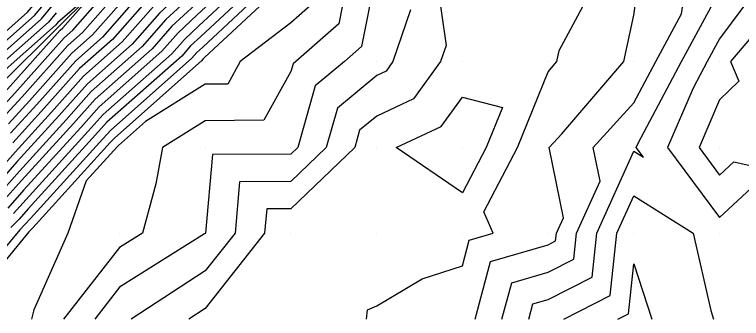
# Model space of a CAD drawing. Extents: x 2188792 to 2191981, y 386090 to 389710.
# Drawn here: x 2190997.9 to 2191082.8, y 388530.3 to 388565.7 of the extents above; entities that cross this region are included whole.
import ezdxf

# ---------------------------------------------------------------- set-up
doc = ezdxf.new("R2010")
doc.units = 0
for name, color, linetype in [('DTM Contours Major', 7, 'Continuous'), ('DTM Contours Minor', 7, 'Continuous'), ('Exist DTM QL2 LIDAR Elevation Point', 7, 'Continuous'), ('PH Exist DTM Breakline', 7, 'Continuous')]:
    doc.layers.add(name, color=color, linetype=linetype)

msp = doc.modelspace()

# ---------------------------------------------------------------- linework, layer by layer
at = {"layer": 'DTM Contours Major'}
for points in [[(2190994.678, 388560.709), (2191000.25, 388565.626), (2191002.379, 388568.147), (2191007.975, 388572.988), (2191013.777, 388578.113), (2191015.74, 388580.07), (2191021.577, 388585.216), (2191023.412, 388587.295), (2191029.201, 388592.381), (2191035.106, 388597.568), (2191037.106, 388599.159), (2191043.173, 388604.497), (2191044.743, 388606.097), (2191050.834, 388611.446), (2191057.039, 388616.895), (2191058.402, 388618.433), (2191064.597, 388623.853), (2191066.006, 388625.317), (2191072.223, 388630.744), (2191073.641, 388631.795), (2191079.993, 388637.352)], [(2191081.122, 388633.894), (2191074.879, 388628.119), (2191068.752, 388622.451), (2191067.389, 388621.224), (2191061.228, 388615.528), (2191059.906, 388614.096), (2191053.827, 388608.463), (2191047.856, 388602.93), (2191046.31, 388601.39), (2191040.367, 388595.878), (2191038.748, 388594.302), (2191032.819, 388588.799), (2191026.99, 388583.389), (2191025.346, 388581.444), (2191019.66, 388576.151), (2191017.678, 388574.304), (2191011.974, 388568.993), (2191007.044, 388563.384), (2191004.628, 388561.247), (2190999.683, 388555.706), (2190997.224, 388553.013)], [(2191085.764, 388632.959), (2191080.729, 388628.024), (2191077.174, 388624.735), (2191073.684, 388621.507), (2191068.513, 388616.853), (2191064.808, 388613.427), (2191060.034, 388608.255), (2191056.52, 388605), (2191053.069, 388601.802), (2191047.951, 388596.704), (2191044.509, 388593.512), (2191039.352, 388588.491), (2191035.875, 388585.264), (2191032.457, 388582.092), (2191027.574, 388576.314), (2191024.495, 388573.447), (2191018.788, 388568.129), (2191015.591, 388565.152), (2191012.827, 388562.008), (2191006.9, 388556.766), (2191003.97, 388553.484), (2190998.51, 388547.502), (2190995.801, 388544.47)], [(2191029.329, 388570.744), (2191019.898, 388561.955), (2191019.208, 388561.311), (2191018.611, 388560.632), (2191009.172, 388552.285), (2191008.258, 388551.261), (2190999.797, 388541.99), (2190999.147, 388541.263), (2190998.541, 388540.67), (2190990.088, 388530.477)], [(2191051.687, 388530.25), (2191053.491, 388536.967), (2191060.208, 388538.919), (2191061.093, 388539.366), (2191061.187, 388540.251), (2191061.992, 388542.034), (2191060.352, 388550.252), (2191061.813, 388551.857), (2191069.062, 388560.253), (2191070.209, 388565.669), (2191070.898, 388570.254)], [(2191044.17, 388566.29), (2191042.085, 388560.253), (2191041.295, 388559.164), (2191040.206, 388558.654), (2191035.622, 388554.836), (2191034.322, 388550.252), (2191030.205, 388546.295), (2191024.206, 388546.25), (2191023.673, 388540.251), (2191020.204, 388535.858), (2191011.562, 388530.25)]]:
    msp.add_lwpolyline(points, dxfattribs=at)
at = {"layer": 'DTM Contours Minor'}
for points in [[(2190994.314, 388561.486), (2190999.432, 388566.003), (2191002.179, 388569.256), (2191007.263, 388573.654), (2191012.534, 388578.309), (2191015.233, 388581.001), (2191020.537, 388585.677), (2191023.095, 388588.575), (2191028.312, 388593.158), (2191033.634, 388597.834), (2191036.509, 388600.119), (2191042.051, 388604.995), (2191044.346, 388607.336), (2191049.905, 388612.217), (2191055.567, 388617.189), (2191057.642, 388619.53), (2191063.262, 388624.447), (2191065.458, 388626.729), (2191071.088, 388631.643), (2191073.356, 388633.326), (2191079.182, 388638.422)], [(2190995.043, 388559.932), (2191001.068, 388565.25), (2191002.578, 388567.037), (2191008.687, 388572.322), (2191015.021, 388577.916), (2191016.246, 388579.138), (2191022.617, 388584.756), (2191023.729, 388586.015), (2191030.089, 388591.603), (2191036.577, 388597.303), (2191037.703, 388598.198), (2191044.295, 388603.998), (2191045.139, 388604.859), (2191051.764, 388610.676), (2191058.512, 388616.601), (2191059.162, 388617.335), (2191065.932, 388623.258), (2191066.553, 388623.905), (2191073.359, 388629.844), (2191073.925, 388630.265), (2191080.804, 388636.282)], [(2191081.201, 388635.068), (2191074.42, 388628.796), (2191067.765, 388622.64), (2191067.164, 388622.098), (2191060.512, 388615.948), (2191059.881, 388615.264), (2191053.289, 388609.155), (2191046.814, 388603.156), (2191045.982, 388602.328), (2191039.539, 388596.352), (2191038.628, 388595.464), (2191032.207, 388589.506), (2191025.896, 388583.649), (2191024.9, 388582.47), (2191018.693, 388576.692), (2191017.456, 388575.539), (2191011.251, 388569.761), (2191005.888, 388563.659), (2191004.174, 388562.143), (2190998.825, 388556.151), (2190996.967, 388554.115)], [(2191082.999, 388634.637), (2191081.044, 388632.72), (2191075.338, 388627.442), (2191069.738, 388622.262), (2191067.613, 388620.35), (2191061.944, 388615.108), (2191059.932, 388612.928), (2191054.366, 388607.77), (2191048.899, 388602.704), (2191046.639, 388600.453), (2191041.196, 388595.405), (2191038.869, 388593.14), (2191033.43, 388588.092), (2191028.083, 388583.13), (2191025.791, 388580.418), (2191020.627, 388575.61), (2191017.9, 388573.069), (2191012.697, 388568.225), (2191008.201, 388563.108), (2191005.083, 388560.351), (2191000.54, 388555.262), (2190997.482, 388551.911)], [(2191083.691, 388634.217), (2191080.965, 388631.546), (2191075.797, 388626.765), (2191070.725, 388622.074), (2191067.838, 388619.476), (2191062.66, 388614.687), (2191059.957, 388611.759), (2191054.905, 388607.077), (2191049.941, 388602.479), (2191046.967, 388599.516), (2191042.024, 388594.932), (2191038.99, 388591.977), (2191034.041, 388587.385), (2191029.177, 388582.871), (2191026.237, 388579.392), (2191021.594, 388575.07), (2191018.122, 388571.834), (2191013.421, 388567.457), (2191009.357, 388562.833), (2191005.537, 388559.455), (2191001.398, 388554.817), (2190997.739, 388550.809)], [(2191084.382, 388633.798), (2191080.886, 388630.372), (2191076.256, 388626.089), (2191071.711, 388621.885), (2191068.063, 388618.601), (2191063.376, 388614.267), (2191059.983, 388610.591), (2191055.443, 388606.385), (2191050.984, 388602.253), (2191047.295, 388598.578), (2191042.852, 388594.458), (2191039.11, 388590.815), (2191034.652, 388586.678), (2191030.27, 388582.611), (2191026.683, 388578.366), (2191022.561, 388574.529), (2191018.344, 388570.599), (2191014.144, 388566.689), (2191010.514, 388562.558), (2191005.991, 388558.558), (2191002.255, 388554.373), (2190997.996, 388549.706), (2190994.463, 388545.753)], [(2191085.073, 388633.378), (2191080.808, 388629.198), (2191076.715, 388625.412), (2191072.698, 388621.696), (2191068.288, 388617.727), (2191064.092, 388613.847), (2191060.008, 388609.423), (2191055.982, 388605.692), (2191052.027, 388602.027), (2191047.623, 388597.641), (2191043.681, 388593.985), (2191039.231, 388589.653), (2191035.264, 388585.971), (2191031.364, 388582.352), (2191027.128, 388577.34), (2191023.528, 388573.988), (2191018.566, 388569.364), (2191014.867, 388565.92), (2191011.671, 388562.283), (2191006.446, 388557.662), (2191003.113, 388553.928), (2190998.253, 388548.604), (2190995.132, 388545.112)], [(2191086.455, 388632.539), (2191080.651, 388626.851), (2191077.633, 388624.059), (2191074.671, 388621.318), (2191068.738, 388615.979), (2191065.524, 388613.007), (2191060.059, 388607.087), (2191057.059, 388604.307), (2191054.112, 388601.576), (2191048.279, 388595.766), (2191045.337, 388593.038), (2191039.472, 388587.328), (2191036.486, 388584.557), (2191033.551, 388581.833), (2191028.019, 388575.288), (2191025.462, 388572.907), (2191019.01, 388566.894), (2191016.314, 388564.384), (2191013.984, 388561.733), (2191007.355, 388555.87), (2191004.828, 388553.039), (2190998.768, 388546.399), (2190996.47, 388543.829)], [(2191087.147, 388632.119), (2191080.572, 388625.677), (2191078.092, 388623.382), (2191075.657, 388621.13), (2191068.962, 388615.105), (2191066.24, 388612.587), (2191060.085, 388605.919), (2191057.597, 388603.614), (2191055.154, 388601.35), (2191048.607, 388594.829), (2191046.166, 388592.565), (2191039.593, 388586.166), (2191037.097, 388583.85), (2191034.645, 388581.574), (2191028.465, 388574.262), (2191026.429, 388572.366), (2191019.232, 388565.659), (2191017.037, 388563.616), (2191015.141, 388561.457), (2191007.809, 388554.974), (2191005.685, 388552.594), (2190999.025, 388545.297), (2190997.139, 388543.187)], [(2191087.838, 388631.7), (2191080.494, 388624.503), (2191078.551, 388622.705), (2191076.643, 388620.941), (2191069.187, 388614.23), (2191066.956, 388612.167), (2191060.11, 388604.751), (2191058.136, 388602.922), (2191056.197, 388601.125), (2191048.935, 388593.892), (2191046.994, 388592.092), (2191039.713, 388585.004), (2191037.709, 388583.143), (2191035.738, 388581.314), (2191028.91, 388573.235), (2191027.396, 388571.825), (2191019.454, 388564.424), (2191017.761, 388562.848), (2191016.297, 388561.182), (2191008.264, 388554.078), (2191006.543, 388552.15), (2190999.282, 388544.195), (2190997.808, 388542.546)], [(2191088.529, 388631.28), (2191080.415, 388623.329), (2191079.01, 388622.028), (2191077.63, 388620.752), (2191069.412, 388613.356), (2191067.672, 388611.747), (2191060.136, 388603.583), (2191058.675, 388602.229), (2191057.239, 388600.899), (2191049.263, 388592.955), (2191047.822, 388591.618), (2191039.834, 388583.841), (2191038.32, 388582.436), (2191036.832, 388581.055), (2191029.356, 388572.209), (2191028.362, 388571.284), (2191019.676, 388563.189), (2191018.484, 388562.08), (2191017.454, 388560.907), (2191008.718, 388553.181), (2191007.4, 388551.705), (2190999.539, 388543.093), (2190998.477, 388541.905), (2190997.488, 388540.936)], [(2191083.954, 388580.255), (2191080.21, 388586.17), (2191077.017, 388583.447), (2191070.209, 388584.171), (2191065.677, 388585.723), (2191060.208, 388589.914), (2191054.319, 388586.144), (2191050.207, 388580.934), (2191049.46, 388580.255), (2191044.212, 388576.249), (2191040.206, 388570.468), (2191040.072, 388570.254), (2191038.443, 388562.017), (2191036.44, 388560.253), (2191033.039, 388557.42), (2191031.005, 388550.252), (2191030.205, 388549.483), (2191021.042, 388549.415), (2191020.227, 388540.251), (2191020.204, 388540.223), (2191020.124, 388540.17), (2191010.203, 388533.949), (2191007.298, 388530.25)], [(2191054.83, 388530.25), (2191055.968, 388534.49), (2191060.208, 388535.722), (2191063.217, 388537.242), (2191063.537, 388540.251), (2191066.274, 388546.317), (2191065.489, 388550.252), (2191070.209, 388555.437), (2191072.769, 388560.253), (2191075.788, 388565.832), (2191076.452, 388570.254), (2191077.265, 388573.199), (2191080.21, 388573.897), (2191082.97, 388577.495)], [(2191057.972, 388530.25), (2191058.445, 388532.013), (2191060.208, 388532.525), (2191065.342, 388535.117), (2191065.888, 388540.251), (2191070.209, 388549.83), (2191071.352, 388549.109), (2191070.506, 388550.252), (2191070.728, 388550.77), (2191075.767, 388560.253), (2191080.21, 388568.461), (2191081.546, 388570.254), (2191085.308, 388575.157)], [(2190996.71, 388555.218), (2190997.968, 388556.596), (2191003.719, 388563.039), (2191004.731, 388563.934), (2191010.527, 388570.53)], [(2191036.883, 388570.254), (2191035.78, 388564.679), (2191030.754, 388560.253), (2191030.455, 388560.003), (2191030.205, 388559.125), (2191027.017, 388553.44), (2191020.204, 388553.372), (2191015.189, 388550.252), (2191014.443, 388546.013), (2191012.861, 388540.251), (2191010.203, 388538.584), (2191003.657, 388530.25)], [(2191047.143, 388570.254), (2191048.308, 388562.152), (2191047.652, 388560.253), (2191044.522, 388555.937), (2191040.206, 388553.918), (2191038.206, 388552.252), (2191037.639, 388550.252), (2191030.205, 388543.106), (2191027.371, 388543.085), (2191027.119, 388540.251), (2191020.204, 388531.494), (2191018.288, 388530.25)], [(2191039.018, 388530.25), (2191039.13, 388531.326), (2191040.206, 388531.785), (2191045.502, 388534.955), (2191050.207, 388536.441), (2191051.014, 388539.445), (2191053.788, 388540.251), (2191052.716, 388542.76), (2191056.653, 388550.252), (2191060.208, 388559.069), (2191061.23, 388560.253), (2191061.505, 388561.549), (2191066.189, 388570.254)], [(2191085.677, 388570.254), (2191080.21, 388562.921), (2191078.766, 388560.253), (2191077.128, 388557.171), (2191074.167, 388550.252), (2191080.21, 388542.09), (2191084.447, 388546.014)], [(2190966.086, 388525.494), (2190971.641, 388530.929), (2190977.18, 388536.347), (2190978.318, 388537.506), (2190983.86, 388542.928), (2190984.851, 388544.124), (2190990.448, 388549.602), (2190996.453, 388556.32), (2190997.11, 388557.04), (2191003.265, 388563.935), (2191003.574, 388564.209), (2191007.703, 388568.908), (2191002.977, 388564.819), (2191002.704, 388564.496), (2190995.772, 388558.378), (2190994.924, 388557.74), (2190988.195, 388551.86), (2190982.698, 388546.43), (2190981.504, 388545.258), (2190976.011, 388539.832), (2190974.255, 388538.718), (2190968.98, 388533.501), (2190963.685, 388528.263)], [(2191028.214, 388568.262), (2191020.12, 388560.72), (2191019.931, 388560.543), (2191019.767, 388560.357), (2191009.627, 388551.389), (2191009.115, 388550.816), (2191000.054, 388540.888), (2190999.816, 388540.622), (2190999.594, 388540.404), (2190995.892, 388535.94)], [(2191088.628, 388568.671), (2191081.488, 388560.253), (2191082.47, 388557.992), (2191080.21, 388555.817), (2191077.828, 388550.252), (2191080.21, 388547.035), (2191081.88, 388548.582), (2191090.211, 388546.715)], [(2191033.118, 388567.341), (2191030.205, 388564.776), (2191024.282, 388560.253), (2191022.817, 388557.64), (2191020.204, 388557.614), (2191013.223, 388553.271), (2191010.081, 388550.493), (2191009.973, 388550.371), (2191006.31, 388546.359), (2191004.175, 388540.251), (2191000.203, 388531.328), (2190999.921, 388530.25)], [(2191002.778, 388565.928), (2191001.886, 388564.873), (2190995.407, 388559.155)], [(2191047.749, 388552.711), (2191050.207, 388556.1), (2191054.878, 388554.923), (2191052.995, 388550.252), (2191050.207, 388544.947), (2191042.494, 388550.252), (2191047.749, 388552.711)], [(2191062.035, 388530.25), (2191067.466, 388532.993), (2191068.238, 388540.251), (2191070.209, 388544.62), (2191077.137, 388540.251), (2191079.207, 388531.253), (2191079.535, 388530.25)], [(2191068.367, 388530.25), (2191069.591, 388530.868), (2191070.209, 388536.681), (2191072.311, 388530.25)]]:
    msp.add_lwpolyline(points, dxfattribs=at)
at = {"layer": 'Exist DTM QL2 LIDAR Elevation Point'}
for p, q in [((2191020.204, 388560.253), (2191020.204, 388560.253)), ((2191030.205, 388560.253), (2191030.205, 388560.253)), ((2191040.206, 388560.253), (2191040.206, 388560.253)), ((2191050.207, 388560.253), (2191050.207, 388560.253)), ((2191060.208, 388560.253), (2191060.208, 388560.253)), ((2191070.209, 388560.253), (2191070.209, 388560.253)), ((2191080.21, 388560.253), (2191080.21, 388560.253)), ((2191010.203, 388550.252), (2191010.203, 388550.252)), ((2191020.204, 388550.252), (2191020.204, 388550.252)), ((2191030.205, 388550.252), (2191030.205, 388550.252)), ((2191040.206, 388550.252), (2191040.206, 388550.252)), ((2191050.207, 388550.252), (2191050.207, 388550.252)), ((2191060.208, 388550.252), (2191060.208, 388550.252)), ((2191070.209, 388550.252), (2191070.209, 388550.252)), ((2191080.21, 388550.252), (2191080.21, 388550.252)), ((2191000.203, 388540.251), (2191000.203, 388540.251)), ((2191010.203, 388540.251), (2191010.203, 388540.251)), ((2191020.204, 388540.251), (2191020.204, 388540.251)), ((2191030.205, 388540.251), (2191030.205, 388540.251)), ((2191040.206, 388540.251), (2191040.206, 388540.251)), ((2191050.207, 388540.251), (2191050.207, 388540.251)), ((2191060.208, 388540.251), (2191060.208, 388540.251)), ((2191070.209, 388540.251), (2191070.209, 388540.251)), ((2191080.21, 388540.251), (2191080.21, 388540.251))]:
    msp.add_line(p, q, dxfattribs=at)
at = {"layer": 'PH Exist DTM Breakline'}
msp.add_lwpolyline([(2191088.371, 388642.16), (2191081.243, 388635.703), (2191074.115, 388629.246), (2191066.986, 388622.789), (2191059.858, 388616.332), (2191052.729, 388609.875), (2191045.601, 388603.418), (2191038.472, 388596.961), (2191031.344, 388590.504), (2191024.216, 388584.047), (2191017.087, 388577.59), (2191009.959, 388571.133), (2191003.065, 388564.33), (2190996.171, 388557.527), (2190989.277, 388550.724), (2190983.032, 388544.583), (2190976.787, 388538.442), (2190970.542, 388532.3), (2190964.297, 388526.159)], dxfattribs=at)

doc.saveas('drawing.dxf')
